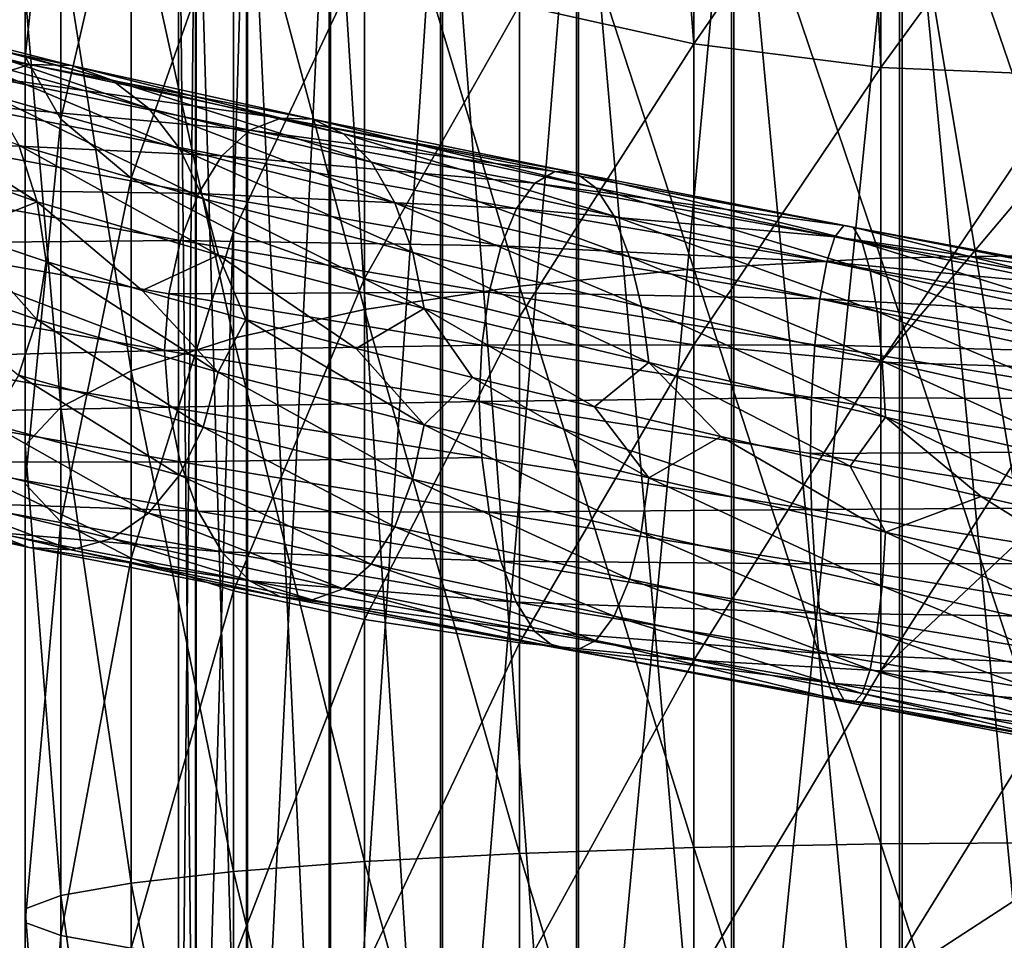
# Model space of a CAD drawing. Header units: metres. Extents: x -80 to 80, y -455 to 95.
# Tile 291 of 656: x -10 to -1, y -203 to -194. Entities that reach past the tile are written whole.
import ezdxf

# ---------------------------------------------------------------- set-up
doc = ezdxf.new("R2010")
doc.units = ezdxf.units.M
for name, color, linetype in [('solid_501010_K_01', 7, 'CONTINUOUS'), ('solid_501010_k_02', 7, 'CONTINUOUS'), ('solid_501010_k_02_01', 7, 'CONTINUOUS')]:
    doc.layers.add(name, color=color, linetype=linetype)

msp = doc.modelspace()

# ---------------------------------------------------------------- linework, layer by layer
at = {"layer": 'solid_501010_K_01'}
for points in [[(-1.792087, -198.182587, 1128.515259), (-0.88347, -198.936844, 1128.480957), (0.369822, -199.228256, 1128.446411)], [(-1.792087, -198.182587, 1128.515259), (0.369822, -199.228256, 1128.446411), (0.505692, -198.712341, 1128.387817)]]:
    msp.add_3dface(points, dxfattribs=at)
at = {"layer": 'solid_501010_k_02'}
for points in [[(-9.957342, -194.764587, 226.70517), (-9.957342, -190.891129, 225.081207), (-9.618257, -191.700516, 223.45784)], [(-9.957342, -194.764587, 226.70517), (-9.957342, -194.164017, 228.450089), (-9.957342, -190.891129, 225.081207)], [(-9.618257, -195.354919, 224.989975), (-9.957342, -194.764587, 226.70517), (-9.618257, -191.700516, 223.45784)], [(-9.618257, -195.354919, 224.989975), (-9.618257, -191.700516, 223.45784), (-8.951632, -192.468307, 221.917877)], [(-8.499992, -192.035004, 1140.002075), (-8.33406, -208.538681, 1141.146606), (-8.33406, -191.984543, 1141.661255)], [(-8.499992, -192.035004, 1140.002075), (-8.499992, -208.454605, 1139.488647), (-8.33406, -208.538681, 1141.146606)], [(-8.338623, -192.08548, 1138.342285), (-8.499992, -208.454605, 1139.488647), (-8.499992, -192.035004, 1140.002075)], [(-8.338623, -192.08548, 1138.342285), (-8.338623, -208.370499, 1137.830322), (-8.499992, -208.454605, 1139.488647)], [(-7.856166, -192.134033, 1136.746094), (-8.338623, -208.370499, 1137.830322), (-8.338623, -192.08548, 1138.342285)], [(-7.856166, -192.134033, 1136.746094), (-7.856166, -208.289612, 1136.235352), (-8.338623, -208.370499, 1137.830322)], [(-8.951632, -195.914932, 223.3629), (-9.618257, -195.354919, 224.989975), (-8.951632, -192.468307, 221.917877)], [(-7.980172, -197.43338, 234.619034), (-7.980172, -192.503052, 233.275909), (-8.951632, -193.013672, 231.792358)], [(-8.951632, -197.745773, 233.081482), (-8.951632, -193.013672, 231.792358), (-9.618257, -193.573685, 230.165283)], [(-8.951632, -197.745773, 233.081482), (-7.980172, -197.43338, 234.619034), (-8.951632, -193.013672, 231.792358)], [(-9.618257, -198.088394, 231.395187), (-9.618257, -193.573685, 230.165283), (-9.957342, -194.164017, 228.450089)], [(-9.618257, -198.088394, 231.395187), (-8.951632, -197.745773, 233.081482), (-9.618257, -193.573685, 230.165283)], [(-9.957342, -198.44957, 229.617554), (-9.957342, -194.164017, 228.450089), (-9.957342, -194.764587, 226.70517)], [(-9.957342, -198.44957, 229.617554), (-9.618257, -198.088394, 231.395187), (-9.957342, -194.164017, 228.450089)], [(-12.015117, -194.328033, 1130.647095), (-9.91442, -194.838135, 1128.775879), (-12.482707, -194.450989, 1130.200806)], [(-9.516555, -194.847366, 1129.309082), (-9.91442, -194.838135, 1128.775879), (-12.015117, -194.328033, 1130.647095)], [(-11.532949, -194.334763, 1131.105469), (-9.516555, -194.847366, 1129.309082), (-12.015117, -194.328033, 1130.647095)], [(-9.130984, -194.985565, 1129.823608), (-9.516555, -194.847366, 1129.309082), (-11.532949, -194.334763, 1131.105469)], [(-11.065684, -194.471725, 1131.547852), (-9.130984, -194.985565, 1129.823608), (-11.532949, -194.334763, 1131.105469)], [(-9.91442, -194.838135, 1128.775879), (-10.300258, -194.957336, 1128.256836), (-12.482707, -194.450989, 1130.200806)], [(-8.781956, -195.253006, 1130.286743), (-9.130984, -194.985565, 1129.823608), (-11.065684, -194.471725, 1131.547852)], [(-10.642702, -194.739212, 1131.946167), (-8.781956, -195.253006, 1130.286743), (-11.065684, -194.471725, 1131.547852)], [(-8.489146, -195.638443, 1130.671875), (-8.781956, -195.253006, 1130.286743), (-10.642702, -194.739212, 1131.946167)], [(-10.287851, -195.1259, 1132.277344), (-8.489146, -195.638443, 1130.671875), (-10.642702, -194.739212, 1131.946167)], [(-9.957342, -198.817001, 227.809143), (-9.957342, -194.764587, 226.70517), (-9.618257, -195.354919, 224.989975)], [(-9.957342, -198.817001, 227.809143), (-9.957342, -198.44957, 229.617554), (-9.957342, -194.764587, 226.70517)], [(-9.91442, -194.838135, 1128.775879), (-7.53039, -195.344711, 1127.283447), (-10.300258, -194.957336, 1128.256836)], [(-7.228195, -195.356583, 1127.876099), (-7.53039, -195.344711, 1127.283447), (-9.91442, -194.838135, 1128.775879)], [(-9.516555, -194.847366, 1129.309082), (-7.228195, -195.356583, 1127.876099), (-9.91442, -194.838135, 1128.775879)], [(-6.935339, -195.496399, 1128.447876), (-7.228195, -195.356583, 1127.876099), (-9.516555, -194.847366, 1129.309082)], [(-9.130984, -194.985565, 1129.823608), (-6.935339, -195.496399, 1128.447876), (-9.516555, -194.847366, 1129.309082)], [(-10.300258, -194.957336, 1128.256836), (-7.823448, -195.460281, 1126.706299), (-10.649814, -195.204346, 1127.784058)], [(-7.53039, -195.344711, 1127.283447), (-7.823448, -195.460281, 1126.706299), (-10.300258, -194.957336, 1128.256836)], [(-6.670238, -195.764374, 1128.962524), (-6.935339, -195.496399, 1128.447876), (-9.130984, -194.985565, 1129.823608)], [(-8.781956, -195.253006, 1130.286743), (-6.670238, -195.764374, 1128.962524), (-9.130984, -194.985565, 1129.823608)], [(-9.843613, -196.139343, 1132.679688), (-10.016575, -195.602905, 1132.526489), (-11.479804, -195.088333, 1134.363159)], [(-11.281575, -195.62883, 1134.486328), (-9.843613, -196.139343, 1132.679688), (-11.479804, -195.088333, 1134.363159)], [(-8.2653, -196.113144, 1130.961792), (-8.489146, -195.638443, 1130.671875), (-10.287851, -195.1259, 1132.277344)], [(-10.016575, -195.602905, 1132.526489), (-8.2653, -196.113144, 1130.961792), (-10.287851, -195.1259, 1132.277344)], [(-10.649814, -195.204346, 1127.784058), (-8.088949, -195.702728, 1126.180542), (-10.943314, -195.567871, 1127.383667)], [(-7.823448, -195.460281, 1126.706299), (-8.088949, -195.702728, 1126.180542), (-10.649814, -195.204346, 1127.784058)], [(-6.447838, -196.149277, 1129.390503), (-6.670238, -195.764374, 1128.962524), (-8.781956, -195.253006, 1130.286743)], [(-8.489146, -195.638443, 1130.671875), (-6.447838, -196.149277, 1129.390503), (-8.781956, -195.253006, 1130.286743)], [(-9.618257, -199.178177, 226.031509), (-9.957342, -198.817001, 227.809143), (-9.618257, -195.354919, 224.989975)], [(-9.618257, -199.178177, 226.031509), (-9.618257, -195.354919, 224.989975), (-8.951632, -195.914932, 223.3629)], [(-7.823448, -195.460281, 1126.706299), (-5.121185, -195.964264, 1125.596313), (-8.088949, -195.702728, 1126.180542)], [(-11.281575, -195.62883, 1134.486328), (-10.577922, -196.430115, 1133.643921), (-9.843613, -196.139343, 1132.679688)], [(-10.943314, -195.567871, 1127.383667), (-8.311874, -196.060913, 1125.735352), (-11.167984, -196.020065, 1127.072998)], [(-8.088949, -195.702728, 1126.180542), (-8.311874, -196.060913, 1125.735352), (-10.943314, -195.567871, 1127.383667)], [(-8.122578, -196.646362, 1131.140381), (-8.2653, -196.113144, 1130.961792), (-10.016575, -195.602905, 1132.526489)], [(-9.843613, -196.139343, 1132.679688), (-8.122578, -196.646362, 1131.140381), (-10.016575, -195.602905, 1132.526489)], [(-6.277818, -196.622498, 1129.712646), (-6.447838, -196.149277, 1129.390503), (-8.489146, -195.638443, 1130.671875)], [(-8.2653, -196.113144, 1130.961792), (-6.277818, -196.622498, 1129.712646), (-8.489146, -195.638443, 1130.671875)], [(-8.088949, -195.702728, 1126.180542), (-5.294981, -196.202805, 1125.032593), (-8.311874, -196.060913, 1125.735352)], [(-5.121185, -195.964264, 1125.596313), (-5.294981, -196.202805, 1125.032593), (-8.088949, -195.702728, 1126.180542)], [(-8.951632, -199.520798, 224.345215), (-9.618257, -199.178177, 226.031509), (-8.951632, -195.914932, 223.3629)], [(-11.167984, -196.020065, 1127.072998), (-8.48252, -196.507309, 1125.389771), (-11.311664, -196.532211, 1126.868042)], [(-8.311874, -196.060913, 1125.735352), (-8.48252, -196.507309, 1125.389771), (-11.167984, -196.020065, 1127.072998)], [(-8.311874, -196.060913, 1125.735352), (-5.440906, -196.556641, 1124.555176), (-8.48252, -196.507309, 1125.389771)], [(-5.294981, -196.202805, 1125.032593), (-5.440906, -196.556641, 1124.555176), (-8.311874, -196.060913, 1125.735352)], [(-9.843613, -196.139343, 1132.679688), (-10.577922, -196.430115, 1133.643921), (-9.755787, -196.705994, 1132.693848)], [(-9.843613, -196.139343, 1132.679688), (-9.755787, -196.705994, 1132.693848), (-8.847088, -196.981812, 1131.821289)], [(-9.843613, -196.139343, 1132.679688), (-8.847088, -196.981812, 1131.821289), (-8.122578, -196.646362, 1131.140381)], [(-6.169415, -197.153366, 1129.911011), (-6.277818, -196.622498, 1129.712646), (-8.2653, -196.113144, 1130.961792)], [(-8.122578, -196.646362, 1131.140381), (-6.169415, -197.153366, 1129.911011), (-8.2653, -196.113144, 1130.961792)], [(-11.28308, -196.758072, 1134.459839), (-9.844926, -197.257965, 1132.650024), (-10.577922, -196.430115, 1133.643921)], [(-9.844926, -197.257965, 1132.650024), (-9.755787, -196.705994, 1132.693848), (-10.577922, -196.430115, 1133.643921)], [(-11.311664, -196.532211, 1126.868042), (-8.634521, -197.55069, 1125.073242), (-11.367246, -197.0746, 1126.789551)], [(-8.48252, -196.507309, 1125.389771), (-8.591651, -197.01358, 1125.162109), (-11.311664, -196.532211, 1126.868042)], [(-11.311664, -196.532211, 1126.868042), (-8.591651, -197.01358, 1125.162109), (-8.634521, -197.55069, 1125.073242)], [(-8.48252, -196.507309, 1125.389771), (-5.55261, -196.998474, 1124.184448), (-8.591651, -197.01358, 1125.162109)], [(-5.440906, -196.556641, 1124.555176), (-5.55261, -196.998474, 1124.184448), (-8.48252, -196.507309, 1125.389771)], [(-10.019049, -197.7854, 1132.46875), (-9.844926, -197.257965, 1132.650024), (-11.28308, -196.758072, 1134.459839)], [(-9.844926, -197.257965, 1132.650024), (-8.123661, -197.75592, 1131.107544), (-9.755787, -196.705994, 1132.693848)], [(-8.123661, -197.75592, 1131.107544), (-8.847088, -196.981812, 1131.821289), (-9.755787, -196.705994, 1132.693848)], [(-8.123661, -197.75592, 1131.107544), (-7.863038, -197.257217, 1131.036377), (-8.847088, -196.981812, 1131.821289)], [(-8.591651, -197.01358, 1125.162109), (-5.624046, -197.50029, 1123.940063), (-8.634521, -197.55069, 1125.073242)], [(-5.55261, -196.998474, 1124.184448), (-5.624046, -197.50029, 1123.940063), (-8.591651, -197.01358, 1125.162109)], [(-11.367246, -197.0746, 1126.789551), (-8.634521, -197.55069, 1125.073242), (-11.312748, -197.616699, 1126.83606)], [(-10.019049, -197.7854, 1132.46875), (-8.267341, -198.277649, 1130.897949), (-9.844926, -197.257965, 1132.650024)], [(-8.267341, -198.277649, 1130.897949), (-8.123661, -197.75592, 1131.107544), (-9.844926, -197.257965, 1132.650024)], [(-7.980172, -202.496918, 235.306458), (-7.980172, -197.43338, 234.619034), (-8.951632, -197.745773, 233.081482)], [(-5.624046, -197.50029, 1123.940063), (-5.647902, -198.034348, 1123.841553), (-8.634521, -197.55069, 1125.073242)], [(-8.634521, -197.55069, 1125.073242), (-8.592474, -198.088043, 1125.127075), (-11.312748, -197.616699, 1126.83606)], [(-8.634521, -197.55069, 1125.073242), (-5.647902, -198.034348, 1123.841553), (-8.592474, -198.088043, 1125.127075)], [(-11.312748, -197.616699, 1126.83606), (-8.592474, -198.088043, 1125.127075), (-11.170026, -198.140015, 1127.010376)], [(-10.291324, -198.24826, 1132.194702), (-8.492012, -198.734344, 1130.580566), (-10.019049, -197.7854, 1132.46875)], [(-8.492012, -198.734344, 1130.580566), (-8.267341, -198.277649, 1130.897949), (-10.019049, -197.7854, 1132.46875)], [(-8.951632, -202.605743, 233.741272), (-8.951632, -197.745773, 233.081482), (-9.618257, -198.088394, 231.395187)], [(-8.951632, -202.605743, 233.741272), (-7.980172, -202.496918, 235.306458), (-8.951632, -197.745773, 233.081482)], [(-8.267341, -198.277649, 1130.897949), (-6.279368, -198.772644, 1129.642578), (-8.123661, -197.75592, 1131.107544)], [(-6.279368, -198.772644, 1129.642578), (-6.170238, -198.255692, 1129.875122), (-8.123661, -197.75592, 1131.107544)], [(-5.647902, -198.034348, 1123.841553), (-5.624585, -198.567566, 1123.9021), (-8.592474, -198.088043, 1125.127075)], [(-8.592474, -198.088043, 1125.127075), (-8.484071, -198.60791, 1125.321411), (-11.170026, -198.140015, 1127.010376)], [(-11.170026, -198.140015, 1127.010376), (-8.484071, -198.60791, 1125.321411), (-10.946178, -198.609787, 1127.293945)], [(-9.618257, -202.725098, 232.024658), (-9.618257, -198.088394, 231.395187), (-9.957342, -198.44957, 229.617554)], [(-9.618257, -202.725098, 232.024658), (-8.951632, -202.605743, 233.741272), (-9.618257, -198.088394, 231.395187)], [(-8.592474, -198.088043, 1125.127075), (-5.624585, -198.567566, 1123.9021), (-8.484071, -198.60791, 1125.321411)], [(-10.647011, -198.61644, 1131.843628), (-8.785511, -199.096207, 1130.17334), (-10.291324, -198.24826, 1132.194702)], [(-8.785511, -199.096207, 1130.17334), (-8.492012, -198.734344, 1130.580566), (-10.291324, -198.24826, 1132.194702)], [(-8.492012, -198.734344, 1130.580566), (-6.450015, -199.22403, 1129.290405), (-8.267341, -198.277649, 1130.897949)], [(-6.450015, -199.22403, 1129.290405), (-6.279368, -198.772644, 1129.642578), (-8.267341, -198.277649, 1130.897949)], [(-9.957342, -202.850922, 230.215088), (-9.957342, -198.44957, 229.617554), (-9.957342, -198.817001, 227.809143)], [(-9.957342, -202.850922, 230.215088), (-9.618257, -202.725098, 232.024658), (-9.957342, -198.44957, 229.617554)], [(-11.070632, -198.861923, 1131.431641), (-9.135067, -199.335617, 1129.69519), (-10.647011, -198.61644, 1131.843628)], [(-8.484071, -198.60791, 1125.321411), (-8.314051, -199.075668, 1125.637329), (-10.946178, -198.609787, 1127.293945)], [(-10.946178, -198.609787, 1127.293945), (-8.314051, -199.075668, 1125.637329), (-10.653369, -198.996429, 1127.672119)], [(-9.135067, -199.335617, 1129.69519), (-8.785511, -199.096207, 1130.17334), (-10.647011, -198.61644, 1131.843628)], [(-5.624585, -198.567566, 1123.9021), (-5.553625, -199.085205, 1124.110229), (-8.484071, -198.60791, 1125.321411)], [(-8.484071, -198.60791, 1125.321411), (-5.553625, -199.085205, 1124.110229), (-8.314051, -199.075668, 1125.637329)], [(-9.957342, -202.978928, 228.374161), (-9.957342, -198.817001, 227.809143), (-9.618257, -199.178177, 226.031509)], [(-9.957342, -202.978928, 228.374161), (-9.957342, -202.850922, 230.215088), (-9.957342, -198.817001, 227.809143)], [(-8.785511, -199.096207, 1130.17334), (-6.672939, -199.580383, 1128.838501), (-8.492012, -198.734344, 1130.580566)], [(-6.672939, -199.580383, 1128.838501), (-6.450015, -199.22403, 1129.290405), (-8.492012, -198.734344, 1130.580566)], [(-11.538221, -198.974808, 1130.982544), (-9.520905, -199.4431, 1129.17334), (-11.070632, -198.861923, 1131.431641)], [(-9.520905, -199.4431, 1129.17334), (-9.135067, -199.335617, 1129.69519), (-11.070632, -198.861923, 1131.431641)], [(-12.020389, -198.956833, 1130.524536), (-9.918771, -199.420792, 1128.640625), (-11.538221, -198.974808, 1130.982544)], [(-10.30434, -199.271072, 1128.129517), (-9.918771, -199.420792, 1128.640625), (-12.020389, -198.956833, 1130.524536)], [(-9.918771, -199.420792, 1128.640625), (-9.520905, -199.4431, 1129.17334), (-11.538221, -198.974808, 1130.982544)], [(-10.653369, -198.996429, 1127.672119), (-8.09165, -199.461914, 1126.05835), (-10.30434, -199.271072, 1128.129517)], [(-8.314051, -199.075668, 1125.637329), (-8.09165, -199.461914, 1126.05835), (-10.653369, -198.996429, 1127.672119)], [(-9.135067, -199.335617, 1129.69519), (-6.93844, -199.814377, 1128.307373), (-8.785511, -199.096207, 1130.17334)], [(-6.93844, -199.814377, 1128.307373), (-6.672939, -199.580383, 1128.838501), (-8.785511, -199.096207, 1130.17334)], [(-8.314051, -199.075668, 1125.637329), (-5.44233, -199.551926, 1124.448853), (-8.09165, -199.461914, 1126.05835)], [(-5.553625, -199.085205, 1124.110229), (-5.44233, -199.551926, 1124.448853), (-8.314051, -199.075668, 1125.637329)], [(-9.618257, -203.104752, 226.56459), (-9.957342, -202.978928, 228.374161), (-9.618257, -199.178177, 226.031509)], [(-9.618257, -203.104752, 226.56459), (-9.618257, -199.178177, 226.031509), (-8.951632, -199.520798, 224.345215)], [(-10.30434, -199.271072, 1128.129517), (-7.826549, -199.737915, 1126.567139), (-9.918771, -199.420792, 1128.640625)], [(-8.09165, -199.461914, 1126.05835), (-7.826549, -199.737915, 1126.567139), (-10.30434, -199.271072, 1128.129517)], [(-9.520905, -199.4431, 1129.17334), (-7.231499, -199.916946, 1127.727661), (-9.135067, -199.335617, 1129.69519)], [(-7.231499, -199.916946, 1127.727661), (-6.93844, -199.814377, 1128.307373), (-9.135067, -199.335617, 1129.69519)], [(-9.918771, -199.420792, 1128.640625), (-7.533694, -199.890518, 1127.135498), (-9.520905, -199.4431, 1129.17334)], [(-7.826549, -199.737915, 1126.567139), (-7.533694, -199.890518, 1127.135498), (-9.918771, -199.420792, 1128.640625)], [(-7.533694, -199.890518, 1127.135498), (-7.231499, -199.916946, 1127.727661), (-9.520905, -199.4431, 1129.17334)], [(-5.44233, -199.551926, 1124.448853), (-5.296749, -199.938416, 1124.900024), (-8.09165, -199.461914, 1126.05835)], [(-8.951632, -203.224106, 224.847977), (-9.618257, -203.104752, 226.56459), (-8.951632, -199.520798, 224.345215)], [(-7.980172, -207.606857, 235.326416), (-7.980172, -202.496918, 235.306458), (-8.951632, -202.605743, 233.741272)], [(-8.951632, -207.510254, 233.760422), (-8.951632, -202.605743, 233.741272), (-9.618257, -202.725098, 232.024658)], [(-8.951632, -207.510254, 233.760422), (-7.980172, -207.606857, 235.326416), (-8.951632, -202.605743, 233.741272)], [(-9.618257, -207.404312, 232.042938), (-9.618257, -202.725098, 232.024658), (-9.957342, -202.850922, 230.215088)], [(-9.618257, -207.404312, 232.042938), (-8.951632, -207.510254, 233.760422), (-9.618257, -202.725098, 232.024658)], [(-9.957342, -207.292618, 230.232437), (-9.957342, -202.850922, 230.215088), (-9.957342, -202.978928, 228.374161)], [(-9.957342, -207.292618, 230.232437), (-9.618257, -207.404312, 232.042938), (-9.957342, -202.850922, 230.215088)], [(-9.957342, -207.179001, 228.390564), (-9.957342, -202.978928, 228.374161), (-9.618257, -203.104752, 226.56459)], [(-9.957342, -207.179001, 228.390564), (-9.957342, -207.292618, 230.232437), (-9.957342, -202.978928, 228.374161)], [(-9.618257, -207.067307, 226.580063), (-9.957342, -207.179001, 228.390564), (-9.618257, -203.104752, 226.56459)], [(-9.618257, -207.067307, 226.580063), (-9.618257, -203.104752, 226.56459), (-8.951632, -203.224106, 224.847977)]]:
    msp.add_3dface(points, dxfattribs=at)
at = {"layer": 'solid_501010_k_02_01'}
for points in [[(0, -196.642166, 238.513123), (0, -191.209854, 237.033234), (-1.837495, -191.265274, 236.872238)], [(-1.837495, -196.676071, 238.346252), (-1.837495, -191.265274, 236.872238), (-3.612417, -191.429626, 236.39473)], [(-1.837495, -196.676071, 238.346252), (0, -196.642166, 238.513123), (-1.837495, -191.265274, 236.872238)], [(-3.612417, -196.776627, 237.851364), (-3.612417, -191.429626, 236.39473), (-5.264322, -191.697311, 235.616959)], [(-3.612417, -196.776627, 237.851364), (-1.837495, -196.676071, 238.346252), (-3.612417, -191.429626, 236.39473)], [(-5.264322, -196.940414, 237.045273), (-5.264322, -191.697311, 235.616959), (-6.736957, -192.059235, 234.565414)], [(-5.264322, -196.940414, 237.045273), (-3.612417, -196.776627, 237.851364), (-5.264322, -191.697311, 235.616959)], [(-4.705681, -191.820145, 1147.067139), (-3.232754, -208.852264, 1147.329956), (-3.232754, -191.796341, 1147.849609)], [(-3.232754, -191.796341, 1147.849609), (-1.635345, -208.876587, 1147.809448), (-1.635345, -191.781754, 1148.329346)], [(-3.232754, -191.796341, 1147.849609), (-3.232754, -208.852264, 1147.329956), (-1.635345, -208.876587, 1147.809448)], [(-1.635345, -191.781754, 1148.329346), (0, -208.884583, 1147.968018), (0, -191.776886, 1148.488159)], [(-1.635345, -191.781754, 1148.329346), (-1.635345, -208.876587, 1147.809448), (0, -208.884583, 1147.968018)], [(-7.847216, -191.936035, 1143.256226), (-7.058206, -208.693954, 1144.208252), (-7.058206, -191.891357, 1144.725342)], [(-7.058206, -191.891357, 1144.725342), (-5.997412, -208.759155, 1145.494019), (-5.997412, -191.852219, 1146.012207)], [(-7.058206, -191.891357, 1144.725342), (-7.058206, -208.693954, 1144.208252), (-5.997412, -208.759155, 1145.494019)], [(-5.997412, -191.852219, 1146.012207), (-4.705681, -208.812622, 1146.548096), (-4.705681, -191.820145, 1147.067139)], [(-5.997412, -191.852219, 1146.012207), (-5.997412, -208.759155, 1145.494019), (-4.705681, -208.812622, 1146.548096)], [(-4.705681, -191.820145, 1147.067139), (-4.705681, -208.812622, 1146.548096), (-3.232754, -208.852264, 1147.329956)], [(-8.33406, -191.984543, 1141.661255), (-7.847216, -208.619507, 1142.740234), (-7.847216, -191.936035, 1143.256226)], [(-8.33406, -191.984543, 1141.661255), (-8.33406, -208.538681, 1141.146606), (-7.847216, -208.619507, 1142.740234)], [(-7.847216, -191.936035, 1143.256226), (-7.847216, -208.619507, 1142.740234), (-7.058206, -208.693954, 1144.208252)], [(-3.612417, -194.640106, 217.561935), (-5.264322, -194.273087, 218.298065), (-3.826834, -191.91687, 216.073044)], [(-3.612417, -194.640106, 217.561935), (-3.826834, -191.91687, 216.073044), (-1.950903, -192.235077, 215.601273)], [(-6.736957, -197.161835, 235.95546), (-6.736957, -192.059235, 234.565414), (-7.980172, -192.503052, 233.275909)], [(-6.736957, -197.161835, 235.95546), (-5.264322, -196.940414, 237.045273), (-6.736957, -192.059235, 234.565414)], [(-7.071198, -192.178787, 1135.274658), (-7.856166, -208.289612, 1136.235352), (-7.856166, -192.134033, 1136.746094)], [(-7.071198, -192.178787, 1135.274658), (-7.071198, -208.215073, 1134.765137), (-7.856166, -208.289612, 1136.235352)], [(-6.013947, -192.218018, 1133.984985), (-7.071198, -208.215073, 1134.765137), (-7.071198, -192.178787, 1135.274658)], [(-6.013947, -192.218018, 1133.984985), (-6.013947, -208.149719, 1133.47644), (-7.071198, -208.215073, 1134.765137)], [(-4.725122, -192.250214, 1132.926392), (-6.013947, -208.149719, 1133.47644), (-6.013947, -192.218018, 1133.984985)], [(-4.725122, -192.250214, 1132.926392), (-4.725122, -208.096085, 1132.418701), (-6.013947, -208.149719, 1133.47644)], [(-3.254351, -192.274139, 1132.139893), (-4.725122, -208.096085, 1132.418701), (-4.725122, -192.250214, 1132.926392)], [(-3.254351, -192.274139, 1132.139893), (-3.254351, -208.056229, 1131.632813), (-4.725122, -208.096085, 1132.418701)], [(-1.837495, -194.865433, 217.109985), (-3.612417, -194.640106, 217.561935), (-1.950903, -192.235077, 215.601273)], [(-1.658268, -192.288879, 1131.65564), (-3.254351, -208.056229, 1131.632813), (-3.254351, -192.274139, 1132.139893)], [(-1.837495, -194.865433, 217.109985), (-1.950903, -192.235077, 215.601273), (0, -192.342529, 215.441971)], [(-1.658268, -192.288879, 1131.65564), (-1.658268, -208.031708, 1131.149048), (-3.254351, -208.056229, 1131.632813)], [(0, -194.941406, 216.957596), (-1.837495, -194.865433, 217.109985), (0, -192.342529, 215.441971)], [(-1.658268, -192.288879, 1131.65564), (0, -194.130402, 1131.5), (0, -202.261292, 1131.321777)], [(-1.658268, -192.288879, 1131.65564), (0, -202.261292, 1131.321777), (-1.658268, -208.031708, 1131.149048)], [(-8.951632, -195.914932, 223.3629), (-8.951632, -192.468307, 221.917877), (-7.980172, -193.168381, 220.513763)], [(-7.980172, -197.43338, 234.619034), (-6.736957, -197.161835, 235.95546), (-7.980172, -192.503052, 233.275909)], [(-7.980172, -196.425537, 221.879349), (-8.951632, -195.914932, 223.3629), (-7.980172, -193.168381, 220.513763)], [(-7.980172, -196.425537, 221.879349), (-7.980172, -193.168381, 220.513763), (-6.736957, -193.776871, 219.293304)], [(-6.736957, -196.869354, 220.589844), (-7.980172, -196.425537, 221.879349), (-6.736957, -193.776871, 219.293304)], [(-6.736957, -196.869354, 220.589844), (-6.736957, -193.776871, 219.293304), (-5.264322, -194.273087, 218.298065)], [(-5.264322, -197.231277, 219.5383), (-6.736957, -196.869354, 220.589844), (-5.264322, -194.273087, 218.298065)], [(-5.264322, -197.231277, 219.5383), (-5.264322, -194.273087, 218.298065), (-3.612417, -194.640106, 217.561935)], [(-3.612417, -197.498978, 218.760529), (-5.264322, -197.231277, 219.5383), (-3.612417, -194.640106, 217.561935)], [(-3.612417, -197.498978, 218.760529), (-3.612417, -194.640106, 217.561935), (-1.837495, -194.865433, 217.109985)], [(-1.837495, -197.66333, 218.28302), (-3.612417, -197.498978, 218.760529), (-1.837495, -194.865433, 217.109985)], [(-1.837495, -197.66333, 218.28302), (-1.837495, -194.865433, 217.109985), (0, -194.941406, 216.957596)], [(0, -195.483749, 217.219193), (-1.837495, -197.66333, 218.28302), (0, -194.941406, 216.957596)], [(-7.53039, -195.344711, 1127.283447), (-4.929351, -195.85199, 1126.214966), (-7.823448, -195.460281, 1126.706299)], [(-4.731536, -195.86647, 1126.849976), (-4.929351, -195.85199, 1126.214966), (-7.53039, -195.344711, 1127.283447)], [(-7.228195, -195.356583, 1127.876099), (-4.731536, -195.86647, 1126.849976), (-7.53039, -195.344711, 1127.283447)], [(-4.539834, -196.008148, 1127.462524), (-4.731536, -195.86647, 1126.849976), (-7.228195, -195.356583, 1127.876099)], [(-6.935339, -195.496399, 1128.447876), (-4.539834, -196.008148, 1127.462524), (-7.228195, -195.356583, 1127.876099)], [(-4.929351, -195.85199, 1126.214966), (-5.121185, -195.964264, 1125.596313), (-7.823448, -195.460281, 1126.706299)], [(-4.366301, -196.27713, 1128.013672), (-4.539834, -196.008148, 1127.462524), (-6.935339, -195.496399, 1128.447876)], [(-6.670238, -195.764374, 1128.962524), (-4.366301, -196.27713, 1128.013672), (-6.935339, -195.496399, 1128.447876)], [(0, -195.483749, 217.219193), (0, -197.718735, 218.122025), (-1.837495, -197.66333, 218.28302)], [(-4.220719, -196.662186, 1128.471802), (-4.366301, -196.27713, 1128.013672), (-6.670238, -195.764374, 1128.962524)], [(-6.447838, -196.149277, 1129.390503), (-4.220719, -196.662186, 1128.471802), (-6.670238, -195.764374, 1128.962524)], [(-8.951632, -199.520798, 224.345215), (-8.951632, -195.914932, 223.3629), (-7.980172, -196.425537, 221.879349)], [(-4.929351, -195.85199, 1126.214966), (-2.187422, -196.364288, 1125.597168), (-5.121185, -195.964264, 1125.596313)], [(-2.09964, -196.38118, 1126.256348), (-2.187422, -196.364288, 1125.597168), (-4.929351, -195.85199, 1126.214966)], [(-4.731536, -195.86647, 1126.849976), (-2.09964, -196.38118, 1126.256348), (-4.929351, -195.85199, 1126.214966)], [(-2.014572, -196.524811, 1126.89209), (-2.09964, -196.38118, 1126.256348), (-4.731536, -195.86647, 1126.849976)], [(-4.539834, -196.008148, 1127.462524), (-2.014572, -196.524811, 1126.89209), (-4.731536, -195.86647, 1126.849976)], [(-5.121185, -195.964264, 1125.596313), (-2.272549, -196.473785, 1124.95459), (-5.294981, -196.202805, 1125.032593)], [(-2.187422, -196.364288, 1125.597168), (-2.272549, -196.473785, 1124.95459), (-5.121185, -195.964264, 1125.596313)], [(-1.937566, -196.795166, 1127.463867), (-2.014572, -196.524811, 1126.89209), (-4.539834, -196.008148, 1127.462524)], [(-4.366301, -196.27713, 1128.013672), (-1.937566, -196.795166, 1127.463867), (-4.539834, -196.008148, 1127.462524)], [(-4.109424, -197.134766, 1128.816528), (-4.220719, -196.662186, 1128.471802), (-6.447838, -196.149277, 1129.390503)], [(-6.277818, -196.622498, 1129.712646), (-4.109424, -197.134766, 1128.816528), (-6.447838, -196.149277, 1129.390503)], [(-5.294981, -196.202805, 1125.032593), (-2.349672, -196.709274, 1124.368896), (-5.440906, -196.556641, 1124.555176)], [(-2.272549, -196.473785, 1124.95459), (-2.349672, -196.709274, 1124.368896), (-5.294981, -196.202805, 1125.032593)], [(-1.872963, -197.180969, 1127.938721), (-1.937566, -196.795166, 1127.463867), (-4.366301, -196.27713, 1128.013672)], [(-4.220719, -196.662186, 1128.471802), (-1.872963, -197.180969, 1127.938721), (-4.366301, -196.27713, 1128.013672)], [(-2.187422, -196.364288, 1125.597168), (0.617248, -196.886047, 1125.450806), (-2.272549, -196.473785, 1124.95459)], [(0.592478, -196.904984, 1126.115356), (0.617248, -196.886047, 1125.450806), (-2.187422, -196.364288, 1125.597168)], [(-2.09964, -196.38118, 1126.256348), (0.592478, -196.904984, 1126.115356), (-2.187422, -196.364288, 1125.597168)], [(0.568473, -197.050476, 1126.755859), (0.592478, -196.904984, 1126.115356), (-2.09964, -196.38118, 1126.256348)], [(-2.014572, -196.524811, 1126.89209), (0.568473, -197.050476, 1126.755859), (-2.09964, -196.38118, 1126.256348)], [(-7.980172, -199.833206, 222.807663), (-8.951632, -199.520798, 224.345215), (-7.980172, -196.425537, 221.879349)], [(-7.980172, -199.833206, 222.807663), (-7.980172, -196.425537, 221.879349), (-6.736957, -196.869354, 220.589844)], [(-2.272549, -196.473785, 1124.95459), (0.641269, -196.993469, 1124.802856), (-2.349672, -196.709274, 1124.368896)], [(0.617248, -196.886047, 1125.450806), (0.641269, -196.993469, 1124.802856), (-2.272549, -196.473785, 1124.95459)], [(-5.440906, -196.556641, 1124.555176), (-2.414427, -197.059921, 1123.872559), (-5.55261, -196.998474, 1124.184448)], [(-2.349672, -196.709274, 1124.368896), (-2.414427, -197.059921, 1123.872559), (-5.440906, -196.556641, 1124.555176)], [(0.546743, -197.322449, 1127.331421), (0.568473, -197.050476, 1126.755859), (-2.014572, -196.524811, 1126.89209)], [(-1.937566, -196.795166, 1127.463867), (0.546743, -197.322449, 1127.331421), (-2.014572, -196.524811, 1126.89209)], [(-8.122578, -196.646362, 1131.140381), (-8.847088, -196.981812, 1131.821289), (-7.863038, -197.257217, 1131.036377)], [(-8.122578, -196.646362, 1131.140381), (-7.863038, -197.257217, 1131.036377), (-6.815413, -197.532028, 1130.347656)], [(-8.122578, -196.646362, 1131.140381), (-6.815413, -197.532028, 1130.347656), (-6.169415, -197.153366, 1129.911011)], [(-4.038464, -197.6642, 1129.028687), (-4.109424, -197.134766, 1128.816528), (-6.277818, -196.622498, 1129.712646)], [(-6.169415, -197.153366, 1129.911011), (-4.038464, -197.6642, 1129.028687), (-6.277818, -196.622498, 1129.712646)], [(-1.823576, -197.653671, 1128.295776), (-1.872963, -197.180969, 1127.938721), (-4.220719, -196.662186, 1128.471802)], [(-4.109424, -197.134766, 1128.816528), (-1.823576, -197.653671, 1128.295776), (-4.220719, -196.662186, 1128.471802)], [(0, -202.221283, 239.270538), (0, -196.642166, 238.513123), (-1.837495, -196.676071, 238.346252)], [(-1.837495, -202.233093, 239.100677), (-1.837495, -196.676071, 238.346252), (-3.612417, -196.776627, 237.851364)], [(-2.349672, -196.709274, 1124.368896), (0.663032, -197.226959, 1124.211792), (-2.414427, -197.059921, 1123.872559)], [(0.641269, -196.993469, 1124.802856), (0.663032, -197.226959, 1124.211792), (-2.349672, -196.709274, 1124.368896)], [(-1.837495, -202.233093, 239.100677), (0, -202.221283, 239.270538), (-1.837495, -196.676071, 238.346252)], [(-3.612417, -202.268127, 238.596893), (-3.612417, -196.776627, 237.851364), (-5.264322, -196.940414, 237.045273)], [(-3.612417, -202.268127, 238.596893), (-1.837495, -202.233093, 239.100677), (-3.612417, -196.776627, 237.851364)], [(0.528514, -197.709488, 1127.809204), (0.546743, -197.322449, 1127.331421), (-1.937566, -196.795166, 1127.463867)], [(-1.872963, -197.180969, 1127.938721), (0.528514, -197.709488, 1127.809204), (-1.937566, -196.795166, 1127.463867)], [(-6.736957, -200.104736, 221.471237), (-7.980172, -199.833206, 222.807663), (-6.736957, -196.869354, 220.589844)], [(-6.736957, -200.104736, 221.471237), (-6.736957, -196.869354, 220.589844), (-5.264322, -197.231277, 219.5383)], [(-5.264322, -202.32518, 237.776321), (-5.264322, -196.940414, 237.045273), (-6.736957, -197.161835, 235.95546)], [(-5.264322, -202.32518, 237.776321), (-3.612417, -202.268127, 238.596893), (-5.264322, -196.940414, 237.045273)], [(-5.55261, -196.998474, 1124.184448), (-2.463996, -197.498627, 1123.486816), (-5.624046, -197.50029, 1123.940063)], [(-2.414427, -197.059921, 1123.872559), (-2.463996, -197.498627, 1123.486816), (-5.55261, -196.998474, 1124.184448)], [(-1.792087, -198.182587, 1128.515259), (-1.823576, -197.653671, 1128.295776), (-4.109424, -197.134766, 1128.816528)], [(-4.038464, -197.6642, 1129.028687), (-1.792087, -198.182587, 1128.515259), (-4.109424, -197.134766, 1128.816528)], [(-2.414427, -197.059921, 1123.872559), (0.681304, -197.575775, 1123.710449), (-2.463996, -197.498627, 1123.486816)], [(0.663032, -197.226959, 1124.211792), (0.681304, -197.575775, 1123.710449), (-2.414427, -197.059921, 1123.872559)], [(-6.736957, -202.402313, 236.666916), (-6.736957, -197.161835, 235.95546), (-7.980172, -197.43338, 234.619034)], [(-6.169415, -197.153366, 1129.911011), (-6.815413, -197.532028, 1130.347656), (-5.710556, -197.807526, 1129.759644)], [(-6.736957, -202.402313, 236.666916), (-5.264322, -202.32518, 237.776321), (-6.736957, -197.161835, 235.95546)], [(-6.169415, -197.153366, 1129.911011), (-5.710556, -197.807526, 1129.759644), (-4.554663, -198.085175, 1129.275146)], [(-6.169415, -197.153366, 1129.911011), (-4.554663, -198.085175, 1129.275146), (-4.038464, -197.6642, 1129.028687)], [(0.514578, -198.183029, 1128.167847), (0.528514, -197.709488, 1127.809204), (-1.872963, -197.180969, 1127.938721)], [(-1.823576, -197.653671, 1128.295776), (0.514578, -198.183029, 1128.167847), (-1.872963, -197.180969, 1127.938721)], [(-8.123661, -197.75592, 1131.107544), (-6.170238, -198.255692, 1129.875122), (-7.863038, -197.257217, 1131.036377)], [(-6.170238, -198.255692, 1129.875122), (-6.815413, -197.532028, 1130.347656), (-7.863038, -197.257217, 1131.036377)], [(-5.264322, -200.326172, 220.381409), (-6.736957, -200.104736, 221.471237), (-5.264322, -197.231277, 219.5383)], [(-5.264322, -200.326172, 220.381409), (-5.264322, -197.231277, 219.5383), (-3.612417, -197.498978, 218.760529)], [(-7.980172, -202.496918, 235.306458), (-6.736957, -202.402313, 236.666916), (-7.980172, -197.43338, 234.619034)], [(-5.624046, -197.50029, 1123.940063), (-2.495696, -197.997528, 1123.2323), (-5.647902, -198.034348, 1123.841553)], [(-2.463996, -197.498627, 1123.486816), (-2.495696, -197.997528, 1123.2323), (-5.624046, -197.50029, 1123.940063)], [(-3.612417, -200.489944, 219.575333), (-5.264322, -200.326172, 220.381409), (-3.612417, -197.498978, 218.760529)], [(-3.612417, -200.489944, 219.575333), (-3.612417, -197.498978, 218.760529), (-1.837495, -197.66333, 218.28302)], [(-2.463996, -197.498627, 1123.486816), (0.695292, -198.012909, 1123.320557), (-2.495696, -197.997528, 1123.2323)], [(0.681304, -197.575775, 1123.710449), (0.695292, -198.012909, 1123.320557), (-2.463996, -197.498627, 1123.486816)], [(-6.170238, -198.255692, 1129.875122), (-5.710556, -197.807526, 1129.759644), (-6.815413, -197.532028, 1130.347656)], [(-4.038464, -197.6642, 1129.028687), (-4.554663, -198.085175, 1129.275146), (-3.35555, -198.366089, 1128.897583)], [(-4.038464, -197.6642, 1129.028687), (-3.35555, -198.366089, 1128.897583), (-2.127212, -198.650024, 1128.631714)], [(-4.038464, -197.6642, 1129.028687), (-2.127212, -198.650024, 1128.631714), (-1.792087, -198.182587, 1128.515259)], [(-1.837495, -200.5905, 219.080444), (-3.612417, -200.489944, 219.575333), (-1.837495, -197.66333, 218.28302)], [(-1.837495, -200.5905, 219.080444), (-1.837495, -197.66333, 218.28302), (0, -197.718735, 218.122025)], [(0.505692, -198.712341, 1128.387817), (0.514578, -198.183029, 1128.167847), (-1.823576, -197.653671, 1128.295776)], [(-1.792087, -198.182587, 1128.515259), (0.505692, -198.712341, 1128.387817), (-1.823576, -197.653671, 1128.295776)], [(0, -198.864304, 218.483124), (-1.837495, -200.5905, 219.080444), (0, -197.718735, 218.122025)], [(-6.170238, -198.255692, 1129.875122), (-4.039003, -198.761337, 1128.989746), (-5.710556, -197.807526, 1129.759644)], [(-4.039003, -198.761337, 1128.989746), (-4.554663, -198.085175, 1129.275146), (-5.710556, -197.807526, 1129.759644)], [(-2.495696, -197.997528, 1123.2323), (-2.504078, -198.529373, 1123.129395), (-5.647902, -198.034348, 1123.841553)], [(-5.647902, -198.034348, 1123.841553), (-2.495935, -199.060623, 1123.191406), (-5.624585, -198.567566, 1123.9021)], [(-5.647902, -198.034348, 1123.841553), (-2.504078, -198.529373, 1123.129395), (-2.495935, -199.060623, 1123.191406)], [(-2.495696, -197.997528, 1123.2323), (0.704237, -198.51059, 1123.062744), (-2.504078, -198.529373, 1123.129395)], [(0.695292, -198.012909, 1123.320557), (0.704237, -198.51059, 1123.062744), (-2.495696, -197.997528, 1123.2323)], [(-4.039003, -198.761337, 1128.989746), (-3.35555, -198.366089, 1128.897583), (-4.554663, -198.085175, 1129.275146)], [(-6.279368, -198.772644, 1129.642578), (-4.110439, -199.274582, 1128.740479), (-6.170238, -198.255692, 1129.875122)], [(-4.110439, -199.274582, 1128.740479), (-4.039003, -198.761337, 1128.989746), (-6.170238, -198.255692, 1129.875122)], [(-1.792087, -198.182587, 1128.515259), (-2.127212, -198.650024, 1128.631714), (-0.88347, -198.936844, 1128.480957)], [(-4.039003, -198.761337, 1128.989746), (-1.792326, -199.276688, 1128.473145), (-3.35555, -198.366089, 1128.897583)], [(-1.792326, -199.276688, 1128.473145), (-2.127212, -198.650024, 1128.631714), (-3.35555, -198.366089, 1128.897583)], [(0.704237, -198.51059, 1123.062744), (0.705266, -199.040894, 1122.957886), (-2.504078, -198.529373, 1123.129395)], [(-2.504078, -198.529373, 1123.129395), (0.705266, -199.040894, 1122.957886), (-2.495935, -199.060623, 1123.191406)], [(-5.624585, -198.567566, 1123.9021), (-2.495935, -199.060623, 1123.191406), (-5.553625, -199.085205, 1124.110229)], [(-1.792326, -199.276688, 1128.473145), (-0.88347, -198.936844, 1128.480957), (-2.127212, -198.650024, 1128.631714)], [(-6.450015, -199.22403, 1129.290405), (-4.222143, -199.721771, 1128.363159), (-6.279368, -198.772644, 1129.642578)], [(-4.222143, -199.721771, 1128.363159), (-4.110439, -199.274582, 1128.740479), (-6.279368, -198.772644, 1129.642578)], [(-4.110439, -199.274582, 1128.740479), (-1.824026, -199.78746, 1128.213745), (-4.039003, -198.761337, 1128.989746)], [(-1.824026, -199.78746, 1128.213745), (-1.792326, -199.276688, 1128.473145), (-4.039003, -198.761337, 1128.989746)], [(0, -198.864304, 218.483124), (0, -200.624405, 218.913574), (-1.837495, -200.5905, 219.080444)], [(-1.792326, -199.276688, 1128.473145), (0.50576, -199.805679, 1128.342529), (-0.88347, -198.936844, 1128.480957)], [(0.50576, -199.805679, 1128.342529), (0.369822, -199.228256, 1128.446411), (-0.88347, -198.936844, 1128.480957)], [(-2.495935, -199.060623, 1123.191406), (-2.464446, -199.577301, 1123.40686), (-5.553625, -199.085205, 1124.110229)], [(-5.553625, -199.085205, 1124.110229), (-2.464446, -199.577301, 1123.40686), (-5.44233, -199.551926, 1124.448853)], [(0.705266, -199.040894, 1122.957886), (0.704304, -199.572678, 1123.018799), (-2.495935, -199.060623, 1123.191406)], [(-2.495935, -199.060623, 1123.191406), (0.704304, -199.572678, 1123.018799), (-2.464446, -199.577301, 1123.40686)], [(-6.672939, -199.580383, 1128.838501), (-4.368068, -200.073624, 1127.878906), (-6.450015, -199.22403, 1129.290405)], [(-4.368068, -200.073624, 1127.878906), (-4.222143, -199.721771, 1128.363159), (-6.450015, -199.22403, 1129.290405)], [(-4.222143, -199.721771, 1128.363159), (-1.873595, -200.231705, 1127.821533), (-4.110439, -199.274582, 1128.740479)], [(-1.873595, -200.231705, 1127.821533), (-1.824026, -199.78746, 1128.213745), (-4.110439, -199.274582, 1128.740479)], [(-1.824026, -199.78746, 1128.213745), (0.514705, -200.315323, 1128.079712), (-1.792326, -199.276688, 1128.473145)], [(0.514705, -200.315323, 1128.079712), (0.50576, -199.805679, 1128.342529), (-1.792326, -199.276688, 1128.473145)], [(-8.09165, -199.461914, 1126.05835), (-5.296749, -199.938416, 1124.900024), (-7.826549, -199.737915, 1126.567139)], [(-8.951632, -203.224106, 224.847977), (-8.951632, -199.520798, 224.345215), (-7.980172, -199.833206, 222.807663)], [(-5.44233, -199.551926, 1124.448853), (-2.415059, -200.043915, 1123.757813), (-5.296749, -199.938416, 1124.900024)], [(-2.464446, -199.577301, 1123.40686), (-2.415059, -200.043915, 1123.757813), (-5.44233, -199.551926, 1124.448853)], [(-6.93844, -199.814377, 1128.307373), (-4.541864, -200.303116, 1127.310059), (-6.672939, -199.580383, 1128.838501)], [(-4.541864, -200.303116, 1127.310059), (-4.368068, -200.073624, 1127.878906), (-6.672939, -199.580383, 1128.838501)], [(0.704304, -199.572678, 1123.018799), (0.695419, -200.08963, 1123.234741), (-2.464446, -199.577301, 1123.40686)], [(-2.464446, -199.577301, 1123.40686), (0.695419, -200.08963, 1123.234741), (-2.415059, -200.043915, 1123.757813)], [(-7.826549, -199.737915, 1126.567139), (-5.123215, -200.215988, 1125.445313), (-7.533694, -199.890518, 1127.135498)], [(-5.296749, -199.938416, 1124.900024), (-5.123215, -200.215988, 1125.445313), (-7.826549, -199.737915, 1126.567139)], [(-4.368068, -200.073624, 1127.878906), (-1.93835, -200.580292, 1127.318359), (-4.222143, -199.721771, 1128.363159)], [(-1.93835, -200.580292, 1127.318359), (-1.873595, -200.231705, 1127.821533), (-4.222143, -199.721771, 1128.363159)], [(-7.980172, -203.332947, 223.282791), (-8.951632, -203.224106, 224.847977), (-7.980172, -199.833206, 222.807663)], [(-7.980172, -203.332947, 223.282791), (-7.980172, -199.833206, 222.807663), (-6.736957, -200.104736, 221.471237)], [(-7.231499, -199.916946, 1127.727661), (-4.733698, -200.401443, 1126.688843), (-6.93844, -199.814377, 1128.307373)], [(-4.733698, -200.401443, 1126.688843), (-4.541864, -200.303116, 1127.310059), (-6.93844, -199.814377, 1128.307373)], [(-1.873595, -200.231705, 1127.821533), (0.528692, -200.758011, 1127.683228), (-1.824026, -199.78746, 1128.213745)], [(0.528692, -200.758011, 1127.683228), (0.514705, -200.315323, 1128.079712), (-1.824026, -199.78746, 1128.213745)], [(-7.533694, -199.890518, 1127.135498), (-4.931514, -200.371384, 1126.054443), (-7.231499, -199.916946, 1127.727661)], [(-5.123215, -200.215988, 1125.445313), (-4.931514, -200.371384, 1126.054443), (-7.533694, -199.890518, 1127.135498)], [(-4.931514, -200.371384, 1126.054443), (-4.733698, -200.401443, 1126.688843), (-7.231499, -199.916946, 1127.727661)], [(-5.296749, -199.938416, 1124.900024), (-2.350456, -200.431198, 1124.22583), (-5.123215, -200.215988, 1125.445313)], [(-2.415059, -200.043915, 1123.757813), (-2.350456, -200.431198, 1124.22583), (-5.296749, -199.938416, 1124.900024)], [(-6.736957, -203.427536, 221.922333), (-7.980172, -203.332947, 223.282791), (-6.736957, -200.104736, 221.471237)], [(-6.736957, -203.427536, 221.922333), (-6.736957, -200.104736, 221.471237), (-5.264322, -200.326172, 220.381409)], [(-4.541864, -200.303116, 1127.310059), (-2.015473, -200.806381, 1126.727539), (-4.368068, -200.073624, 1127.878906)], [(-2.015473, -200.806381, 1126.727539), (-1.93835, -200.580292, 1127.318359), (-4.368068, -200.073624, 1127.878906)], [(-2.415059, -200.043915, 1123.757813), (0.681483, -200.557022, 1123.58728), (-2.350456, -200.431198, 1124.22583)], [(0.695419, -200.08963, 1123.234741), (0.681483, -200.557022, 1123.58728), (-2.415059, -200.043915, 1123.757813)], [(-5.123215, -200.215988, 1125.445313), (-2.27345, -200.710464, 1124.791748), (-4.931514, -200.371384, 1126.054443)], [(-2.350456, -200.431198, 1124.22583), (-2.27345, -200.710464, 1124.791748), (-5.123215, -200.215988, 1125.445313)], [(-4.733698, -200.401443, 1126.688843), (-2.1006, -200.901398, 1126.08252), (-4.541864, -200.303116, 1127.310059)], [(-2.1006, -200.901398, 1126.08252), (-2.015473, -200.806381, 1126.727539), (-4.541864, -200.303116, 1127.310059)], [(-1.93835, -200.580292, 1127.318359), (0.546965, -201.104736, 1127.175171), (-1.873595, -200.231705, 1127.821533)], [(0.546965, -201.104736, 1127.175171), (0.528692, -200.758011, 1127.683228), (-1.873595, -200.231705, 1127.821533)], [(-5.264322, -203.504684, 220.812927), (-6.736957, -203.427536, 221.922333), (-5.264322, -200.326172, 220.381409)], [(-5.264322, -203.504684, 220.812927), (-5.264322, -200.326172, 220.381409), (-3.612417, -200.489944, 219.575333)], [(-4.931514, -200.371384, 1126.054443), (-2.188381, -200.868317, 1125.42395), (-4.733698, -200.401443, 1126.688843)], [(-2.27345, -200.710464, 1124.791748), (-2.188381, -200.868317, 1125.42395), (-4.931514, -200.371384, 1126.054443)], [(-2.188381, -200.868317, 1125.42395), (-2.1006, -200.901398, 1126.08252), (-4.733698, -200.401443, 1126.688843)], [(-3.612417, -203.561737, 219.992355), (-5.264322, -203.504684, 220.812927), (-3.612417, -200.489944, 219.575333)], [(-3.612417, -203.561737, 219.992355), (-3.612417, -200.489944, 219.575333), (-1.837495, -200.5905, 219.080444)], [(-2.350456, -200.431198, 1124.22583), (0.663253, -200.945541, 1124.058105), (-2.27345, -200.710464, 1124.791748)], [(0.681483, -200.557022, 1123.58728), (0.663253, -200.945541, 1124.058105), (-2.350456, -200.431198, 1124.22583)], [(-1.837495, -203.596756, 219.488571), (-3.612417, -203.561737, 219.992355), (-1.837495, -200.5905, 219.080444)], [(-2.015473, -200.806381, 1126.727539), (0.568727, -201.328735, 1126.578979), (-1.93835, -200.580292, 1127.318359)], [(0.568727, -201.328735, 1126.578979), (0.546965, -201.104736, 1127.175171), (-1.93835, -200.580292, 1127.318359)], [(-1.837495, -203.596756, 219.488571), (-1.837495, -200.5905, 219.080444), (0, -200.624405, 218.913574)], [(0, -202.40097, 219.202667), (-1.837495, -203.596756, 219.488571), (0, -200.624405, 218.913574)], [(-2.27345, -200.710464, 1124.791748), (0.641523, -201.226471, 1124.62793), (-2.188381, -200.868317, 1125.42395)], [(0.663253, -200.945541, 1124.058105), (0.641523, -201.226471, 1124.62793), (-2.27345, -200.710464, 1124.791748)], [(-2.188381, -200.868317, 1125.42395), (0.617519, -201.386307, 1125.264771), (-2.1006, -200.901398, 1126.08252)], [(0.641523, -201.226471, 1124.62793), (0.617519, -201.386307, 1125.264771), (-2.188381, -200.868317, 1125.42395)], [(-2.1006, -200.901398, 1126.08252), (0.592749, -201.421539, 1125.928589), (-2.015473, -200.806381, 1126.727539)], [(0.592749, -201.421539, 1125.928589), (0.568727, -201.328735, 1126.578979), (-2.015473, -200.806381, 1126.727539)], [(0.617519, -201.386307, 1125.264771), (0.592749, -201.421539, 1125.928589), (-2.1006, -200.901398, 1126.08252)], [(-3.612417, -207.809952, 238.61853), (-3.612417, -202.268127, 238.596893), (-5.264322, -202.32518, 237.776321)], [(-1.837495, -207.841034, 239.122574), (-1.837495, -202.233093, 239.100677), (-3.612417, -202.268127, 238.596893)], [(-3.612417, -207.809952, 238.61853), (-1.837495, -207.841034, 239.122574), (-3.612417, -202.268127, 238.596893)], [(0, -207.851517, 239.292526), (0, -202.221283, 239.270538), (-1.837495, -202.233093, 239.100677)], [(-1.837495, -207.841034, 239.122574), (0, -207.851517, 239.292526), (-1.837495, -202.233093, 239.100677)], [(-1.658268, -208.031708, 1131.149048), (0, -202.261292, 1131.321777), (0, -210.377289, 1130.798462)], [(-5.264322, -207.759293, 237.797546), (-5.264322, -202.32518, 237.776321), (-6.736957, -202.402313, 236.666916)], [(-5.264322, -207.759293, 237.797546), (-3.612417, -207.809952, 238.61853), (-5.264322, -202.32518, 237.776321)], [(-6.736957, -207.690826, 236.687561), (-6.736957, -202.402313, 236.666916), (-7.980172, -202.496918, 235.306458)], [(-6.736957, -207.690826, 236.687561), (-5.264322, -207.759293, 237.797546), (-6.736957, -202.402313, 236.666916)], [(0, -202.40097, 219.202667), (0, -203.608582, 219.31871), (-1.837495, -203.596756, 219.488571)], [(-7.980172, -207.606857, 235.326416), (-6.736957, -207.690826, 236.687561), (-7.980172, -202.496918, 235.306458)]]:
    msp.add_3dface(points, dxfattribs=at)

doc.saveas('drawing.dxf')
